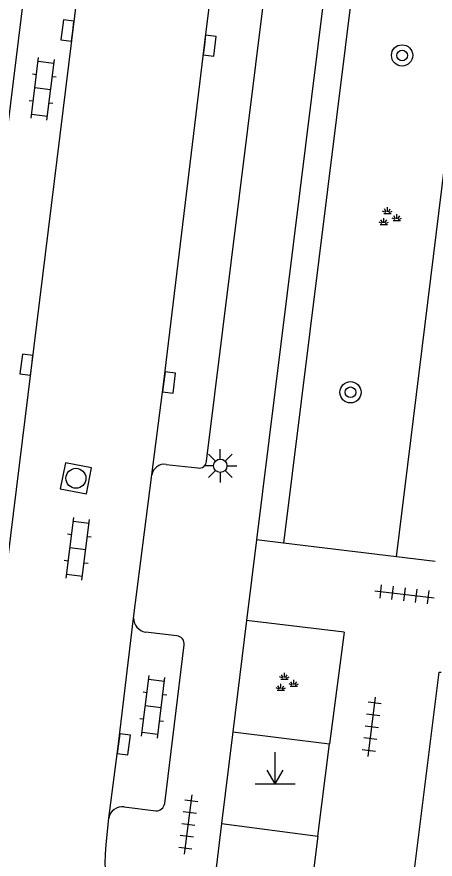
# Model space of a CAD drawing. Extents: x 131000 to 133014, y 396499 to 399001.
# Drawn here: x 132406.9 to 132422.64, y 396849.24 to 396880.9 of the extents above; entities that cross this region are included whole.
import ezdxf

# ---------------------------------------------------------------- set-up
doc = ezdxf.new("R2010")
doc.units = 0
for name, color, linetype in [('gg-bbg-hoofdgebouw', 7, 'Continuous'), ('gg-knt-verharding', 7, 'Continuous'), ('gg-knt-verharding nz', 7, 'Continuous'), ('gg-kwrk-betonelement', 7, 'Continuous'), ('gt-grn-groengrens', 7, 'Continuous'), ('gt-symb-boom', 7, 'Continuous'), ('gt-symb-groenvak', 7, 'Continuous'), ('gt-symb-klinker verharding', 7, 'Continuous'), ('gt-symb-kolk', 7, 'Continuous'), ('gt-symb-lichtmast', 7, 'Continuous'), ('gt-symb-markant object', 7, 'Continuous'), ('gt-symb-rioolschacht', 7, 'Continuous'), ('gt-symb-tegel verharding', 7, 'Continuous')]:
    doc.layers.add(name, color=color, linetype=linetype)

# ---------------------------------------------------------------- blocks, each defined once
blk = doc.blocks.new('gt0-BOOM')
at = {"layer": 'gt-symb-boom'}
for radius in [0.4, 0.2]:
    blk.add_circle((0, 0), radius, dxfattribs=at)
blk = doc.blocks.new('gt0-GRVAK')
at = {"layer": 'gt-symb-groenvak'}
for p, q in [((-0.091, 0.211), (-0.156, 0.322)), ((-0.047, 0.214), (-0.047, 0.393)), ((-0.004, 0.211), (0.061, 0.322)), ((-0.11, 0.189), (-0.228, 0.24)), ((-0.182, 0.153), (0.088, 0.153)), ((0.015, 0.189), (0.133, 0.24)), ((0.262, -0.052), (0.197, 0.059)), ((0.305, -0.049), (0.305, 0.13)), ((0.349, -0.052), (0.414, 0.059)), ((-0.245, -0.228), (-0.363, -0.177)), ((-0.318, -0.264), (-0.047, -0.264)), ((-0.226, -0.206), (-0.291, -0.095)), ((-0.183, -0.203), (-0.183, -0.024)), ((-0.139, -0.206), (-0.074, -0.095)), ((-0.12, -0.228), (-0.002, -0.177)), ((0.243, -0.074), (0.125, -0.023)), ((0.17, -0.11), (0.441, -0.11)), ((0.368, -0.074), (0.486, -0.023))]:
    blk.add_line(p, q, dxfattribs=at)
blk = doc.blocks.new('gt0-KOLK')
at = {"layer": 'gt-symb-kolk'}
blk.add_lwpolyline([(0, 0), (0.375, 0), (0.375, 0.4), (-0.375, 0.4), (-0.375, 0), (0, 0)], dxfattribs=at)
blk = doc.blocks.new('gt0-LMAST')
at = {"layer": 'gt-symb-lichtmast'}
for p, q in [((-0.182, 0.173), (-0.447, 0.438)), ((-0.005, 0.246), (-0.005, 0.621)), ((0.172, 0.173), (0.437, 0.438)), ((-0.255, -0.004), (-0.63, -0.004)), ((-0.182, -0.181), (-0.447, -0.446)), ((-0.005, -0.254), (-0.005, -0.629)), ((0.437, -0.446), (0.172, -0.181)), ((0.245, -0.004), (0.62, -0.004))]:
    blk.add_line(p, q, dxfattribs=at)
blk.add_circle((-0.005, -0.004), 0.25, dxfattribs=at)
blk = doc.blocks.new('gt0-KL1')
at = {"layer": 'gt-symb-klinker verharding'}
for p, q in [((-0.5, 0.3), (-0.5, 0.45)), ((0.5, 0.3), (0.5, 0.45)), ((-1.15, 0.3), (1.15, 0.3)), ((-1, -0.3), (-1, 0.3)), ((0, -0.3), (0, 0.3)), ((1, -0.3), (1, 0.3)), ((-1.15, -0.3), (1.15, -0.3)), ((-0.5, -0.45), (-0.5, -0.3)), ((0.5, -0.45), (0.5, -0.3))]:
    blk.add_line(p, q, dxfattribs=at)
blk = doc.blocks.new('gt0-RS')
at = {"layer": 'gt-symb-rioolschacht'}
blk.add_lwpolyline([(-0.5, -0.5), (0.5, -0.5), (0.5, 0.5), (-0.5, 0.5)], close=True, dxfattribs=at)
blk.add_circle((0, 0), 0.375, dxfattribs=at)
blk = doc.blocks.new('gt0-MARKOB')
at = {"layer": 'gt-symb-markant object'}
for p, q in [((0, 0), (0, 1.2)), ((0, 0), (-0.3, 0.52)), ((0, 0), (0.3, 0.52)), ((-0.75, 0), (0.75, 0))]:
    blk.add_line(p, q, dxfattribs=at)
blk = doc.blocks.new('gt0-TEG1')
at = {"layer": 'gt-symb-tegel verharding'}
for p, q in [((-1.125, 0), (1.125, 0)), ((-0.9, -0.25), (-0.9, 0.25)), ((-0.45, -0.25), (-0.45, 0.25)), ((0, -0.25), (0, 0.25)), ((0.45, -0.25), (0.45, 0.25)), ((0.9, -0.25), (0.9, 0.25))]:
    blk.add_line(p, q, dxfattribs=at)

msp = doc.modelspace()

# ---------------------------------------------------------------- linework, layer by layer
at = {"layer": 'gg-bbg-hoofdgebouw'}
msp.add_lwpolyline([(132454.668, 396863.123), (132452.306, 396844.263), (132445.563, 396845.109), (132445.75, 396846.597), (132440.576, 396847.232), (132440.391, 396845.743), (132421.755, 396848.056), (132422.784, 396856.274), (132422.867, 396856.264)], dxfattribs=at)
at = {"layer": 'gg-knt-verharding'}
for p, q in [((132410.292, 396907.065), (132403.407, 396851.363)), ((132414.033, 396864.199), (132418.859, 396902.99)), ((132418.965, 396885.785), (132415.912, 396861.244)), ((132412.513, 396864.08), (132413.707, 396863.946)), ((132411.292, 396858.303), (132411.982, 396863.682)), ((132416.934, 396861.119), (132415.912, 396861.244)), ((132421.187, 396860.601), (132416.934, 396861.119)), ((132422.64, 396860.424), (132421.187, 396860.601)), ((132415.541, 396858.21), (132415.024, 396854.023)), ((132419.21, 396857.77), (132415.541, 396858.21)), ((132412.917, 396857.629), (132411.738, 396857.773)), ((132419.21, 396857.77), (132418.663, 396853.574)), ((132412.462, 396851.333), (132413.188, 396857.29)), ((132410.933, 396851.211), (132412.125, 396851.053)), ((132414.599, 396850.58), (132414.13, 396846.78))]:
    msp.add_line(p, q, dxfattribs=at)
for points in [[(132410.286, 396848.428), (132410.246, 396848.748), (132410.227, 396849.075), (132410.232, 396849.432), (132410.263, 396849.788), (132410.355, 396850.78)], [(132418.224, 396850.102), (132417.76, 396846.43), (132414.13, 396846.78)]]:
    msp.add_lwpolyline(points, dxfattribs=at)
for centre, radius, start, end in [((132412.451, 396863.61), 0.474, 82.4837, 171.2215), ((132413.765, 396864.208), 0.268, 257.4644, 358.1638), ((132411.829, 396858.303), 0.537, 179.9532, 260.2086), ((132412.905, 396857.342), 0.288, 349.6885, 87.5899), ((132412.124, 396851.397), 0.344, 270.1395, 349.3042), ((132410.875, 396850.686), 0.528, 83.6575, 169.7644)]:
    msp.add_arc(centre, radius, start, end, dxfattribs=at)
at = {"layer": 'gg-knt-verharding nz'}
msp.add_line((132415.912, 396861.244), (132415.541, 396858.21), dxfattribs=at)
for points in [[(132405.268, 396850.355), (132405.781, 396854.293), (132412.031, 396904.829), (132412.321, 396907.288)], [(132411.982, 396863.682), (132412.427, 396867.179), (132413.956, 396879.839), (132415.411, 396891.55), (132416.988, 396903.989)], [(132410.355, 396850.78), (132410.724, 396853.581), (132411.292, 396858.303)]]:
    msp.add_lwpolyline(points, dxfattribs=at)
at = {"layer": 'gg-kwrk-betonelement'}
for p, q in [((132415.024, 396854.023), (132414.599, 396850.58)), ((132415.024, 396854.023), (132418.663, 396853.574)), ((132418.224, 396850.102), (132418.663, 396853.574)), ((132414.599, 396850.58), (132418.224, 396850.102))]:
    msp.add_line(p, q, dxfattribs=at)
at = {"layer": 'gt-grn-groengrens'}
for points in [[(132426.533, 396887.423), (132425.865, 396887.457), (132424.083, 396887.035), (132423.31, 396886.649), (132419.909, 396885.103), (132416.934, 396861.119)], [(132421.187, 396860.601), (132423.862, 396882.374), (132456.456, 396878.49), (132456.267, 396876.935)]]:
    msp.add_lwpolyline(points, dxfattribs=at)

# ---------------------------------------------------------------- block references
at = {"layer": 'gt-symb-boom'}
msp.add_blockref('gt0-BOOM', (132421.392, 396879.449), dxfattribs=at)
at = {"layer": 'gt-symb-boom', "rotation": 82.87498365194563}
msp.add_blockref('gt0-BOOM', (132419.45, 396866.788), dxfattribs=at)
at = {"layer": 'gt-symb-groenvak'}
for p in [(132420.887, 396873.359), (132417.013, 396855.852)]:
    msp.add_blockref('gt0-GRVAK', p, dxfattribs=at)
at = {"layer": 'gt-symb-klinker verharding', "rotation": 82.8749836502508}
for p in [(132407.873, 396878.189), (132409.193, 396860.9), (132412.03, 396854.961)]:
    msp.add_blockref('gt0-KL1', p, dxfattribs=at)
at = {"layer": 'gt-symb-kolk'}
for p, rotation in [((132409.003, 396880.363), 82.8749836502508), ((132413.956, 396879.839), -96.89054832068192), ((132407.46, 396867.803), 82.99574075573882), ((132412.427, 396867.179), -97.2387265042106), ((132410.724, 396853.581), -97.53025334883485)]:
    msp.add_blockref('gt0-KOLK', p, dxfattribs=dict(at, rotation=rotation))
at = {"layer": 'gt-symb-lichtmast'}
msp.add_blockref('gt0-LMAST', (132414.558, 396864.03), dxfattribs=at)
at = {"layer": 'gt-symb-markant object'}
msp.add_blockref('gt0-MARKOB', (132416.619, 396852.068), dxfattribs=at)
at = {"layer": 'gt-symb-rioolschacht', "rotation": -101.07387115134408}
msp.add_blockref('gt0-RS', (132409.122, 396863.555), dxfattribs=at)
at = {"layer": 'gt-symb-tegel verharding'}
for p, rotation in [((132421.484, 396859.195), -6.833672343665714), ((132420.25, 396854.212), 83.10945167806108), ((132413.351, 396850.539), 82.76127349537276)]:
    msp.add_blockref('gt0-TEG1', p, dxfattribs=dict(at, rotation=rotation))

doc.saveas('drawing.dxf')
